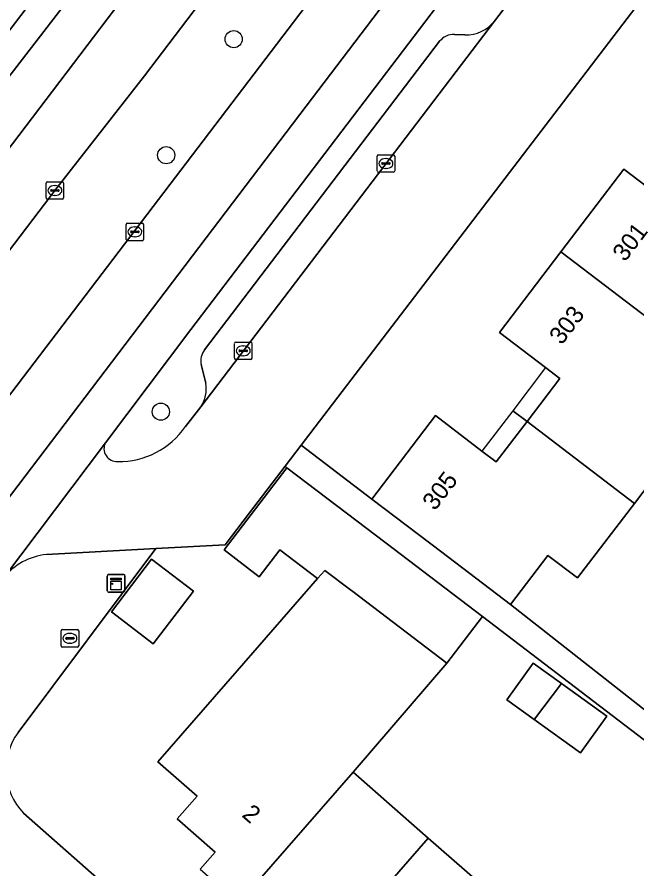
# Model space of a CAD drawing. Extents: x 158472 to 159562, y 388525 to 389606.
# Drawn here: x 158720.72 to 158756.02, y 388898.13 to 388946.65 of the extents above; entities that cross this region are included whole.
import ezdxf

# ---------------------------------------------------------------- set-up
doc = ezdxf.new("R2010")
doc.units = 0
for name, color, linetype in [('IMGEO_Berm_groen', 7, 'Continuous'), ('IMGEO_Boom', 7, 'Continuous'), ('IMGEO_Brandkraan', 7, 'Continuous'), ('IMGEO_Erf', 7, 'Continuous'), ('IMGEO_Kast', 7, 'Continuous'), ('IMGEO_Kolk', 7, 'Continuous'), ('IMGEO_Pand', 7, 'Continuous'), ('IMGEO_Pand_nummerreeks', 7, 'Continuous'), ('IMGEO_Pand_overbouw', 7, 'Continuous'), ('IMGEO_Parkeervlak_open', 7, 'Continuous'), ('IMGEO_Rijbaan_lokaal_gesloten', 7, 'Continuous'), ('IMGEO_Rijbaan_lokaal_open', 7, 'Continuous'), ('IMGEO_Voetpad_open', 7, 'Continuous')]:
    doc.layers.add(name, color=color, linetype=linetype)

msp = doc.modelspace()

# ---------------------------------------------------------------- linework, layer by layer
at = {"layer": 'IMGEO_Berm_groen'}
msp.add_lwpolyline([(158769.87, 388990.274), (158765.967, 388993.384), (158762.193, 388988.396), (158743.945, 388964.31), (158727.97, 388943.305), (158723.001, 388936.936), (158712.518, 388923.153), (158710.767, 388920.221), (158714.484, 388917.523), (158716.222, 388919.791)], close=True, dxfattribs=at)
msp.add_lwpolyline([(158733.937, 388963.699), (158726.44, 388953.972), (158720.077, 388945.608), (158718.838, 388943.917), (158715.346, 388939.387), (158716.584, 388938.409), (158720.2, 388943.157), (158728.254, 388953.652), (158738.401, 388966.931)], dxfattribs=at)
at = {"layer": 'IMGEO_Boom'}
for centre in [(158733.06, 388945.389), (158729.215, 388938.777), (158728.91, 388924.171)]:
    msp.add_circle(centre, 0.489, dxfattribs=at)
at = {"layer": 'IMGEO_Brandkraan'}
for p, q in [((158723.231, 388910.838), (158723.231, 388911.69)), ((158723.306, 388911.764), (158724.158, 388911.764)), ((158723.719, 388911.544), (158723.744, 388911.544)), ((158724.232, 388911.69), (158724.232, 388910.838)), ((158723.49, 388911.258), (158723.49, 388911.27)), ((158723.928, 388911.221), (158723.53, 388911.221)), ((158723.533, 388911.307), (158723.931, 388911.307)), ((158723.742, 388910.984), (158723.717, 388910.984)), ((158723.974, 388911.27), (158723.974, 388911.258)), ((158724.158, 388910.764), (158723.306, 388910.764))]:
    msp.add_line(p, q, dxfattribs=at)
for points in [[(158723.231, 388910.838), (158723.231, 388911.69)], [(158723.306, 388911.764), (158724.158, 388911.764)], [(158724.232, 388911.69), (158724.232, 388910.838)], [(158724.158, 388910.764), (158723.306, 388910.764)]]:
    msp.add_lwpolyline(points, dxfattribs=at)
for centre, radius, start, end in [((158723.308, 388911.688), 0.0765, 91.552, 178.448), ((158723.308, 388911.688), 0.0765, 91.552, 178.448), ((158724.156, 388911.688), 0.0765, 1.552, 88.448), ((158724.156, 388911.688), 0.0765, 1.552, 88.448), ((158723.53, 388911.267), 0.0403, 85.8775, 175.7526), ((158723.527, 388911.257), 0.0366, 178.938, 274.7102), ((158723.931, 388911.264), 0.043, 264.8664, 352.4533), ((158723.935, 388911.269), 0.0386, 1.7309, 96.639), ((158723.308, 388910.84), 0.0765, 181.552, 268.448), ((158723.308, 388910.84), 0.0765, 181.552, 268.448), ((158724.156, 388910.84), 0.0765, 271.552, 358.448), ((158724.156, 388910.84), 0.0765, 271.552, 358.448)]:
    msp.add_arc(centre, radius, start, end, dxfattribs=at)
for centre, major_axis, ratio, start_param, end_param in [((158723.718, 388911.264), (-0.387, 0.002), 0.722429, 4.712389, 7.853982), ((158723.743, 388911.264), (-0.39, 0.002), 0.717154, 1.570796, 4.712389)]:
    msp.add_ellipse(centre, major_axis=major_axis, ratio=ratio, start_param=start_param, end_param=end_param, dxfattribs=at)
at = {"layer": 'IMGEO_Erf'}
for points in [[(158785.644, 388986.089), (158736.904, 388922.269), (158740.932, 388919.193), (158744.55, 388923.947), (158747.197, 388921.932), (158748.012, 388921.312), (158749.76, 388923.608), (158751.633, 388926.068), (158750.819, 388926.688), (158748.193, 388928.688), (158751.679, 388933.268), (158755.266, 388937.979), (158757.887, 388935.984)], [(158759.21, 388923.332), (158755.875, 388918.951), (158752.639, 388914.701), (158750.955, 388915.984), (158748.824, 388913.185), (158757.828, 388906.105)], [(158731.154, 388898.108), (158732.008, 388899.084), (158729.84, 388900.98), (158730.974, 388902.276), (158728.731, 388904.238), (158733.252, 388909.408), (158737.826, 388914.663), (158735.678, 388916.298), (158734.514, 388914.769), (158732.512, 388916.294), (158736.081, 388920.982), (158735.987, 388921.069), (158735.98, 388921.059), (158733.954, 388918.407), (158732.572, 388916.597), (158728.63, 388916.382), (158720.781, 388905.908)], [(158757.101, 388904.979), (158747.221, 388912.501), (158745.2, 388909.846), (158739.857, 388903.632), (158744.141, 388899.885), (158748.424, 388896.139), (158747.577, 388895.165), (158747.754, 388895.01), (158751.883, 388891.399), (158756.172, 388887.648)], [(158721.088, 388901.308), (158758.299, 388868.499)]]:
    msp.add_lwpolyline(points, dxfattribs=at)
for points in [[(158730.769, 388913.953), (158728.48, 388910.958), (158726.096, 388912.78), (158728.385, 388915.775)], [(158751.719, 388908.691), (158754.304, 388906.83), (158752.801, 388904.741), (158750.174, 388906.632), (158748.61, 388907.757), (158750.113, 388909.846)]]:
    msp.add_lwpolyline(points, close=True, dxfattribs=at)
msp.add_arc((158723.678, 388903.791), 3.588, 143.8455, 223.7909, dxfattribs=at)
at = {"layer": 'IMGEO_Kast'}
for p, q in [((158725.934, 388914.897), (158726.775, 388914.897)), ((158726.775, 388914.897), (158725.934, 388914.897)), ((158725.859, 388913.972), (158725.859, 388914.813)), ((158725.859, 388914.813), (158725.859, 388913.972)), ((158726.859, 388914.822), (158726.859, 388913.981)), ((158726.859, 388913.981), (158726.859, 388914.822)), ((158726.784, 388913.897), (158725.943, 388913.897)), ((158725.943, 388913.897), (158726.784, 388913.897))]:
    msp.add_line(p, q, dxfattribs=at)
for points in [[(158726.054, 388914.687), (158726.654, 388914.687), (158726.654, 388914.602), (158726.054, 388914.602), (158726.054, 388914.687)], [(158726.054, 388914.512), (158726.654, 388914.512), (158726.654, 388914.023), (158726.054, 388914.023), (158726.054, 388914.512)]]:
    msp.add_lwpolyline(points, dxfattribs=at)
msp.add_circle((158726.138, 388914.361), 0.0377, dxfattribs=at)
for centre, start, end in [((158725.937, 388914.819), 92.4484, 184.2845), ((158725.937, 388914.819), 92.4484, 184.2845), ((158726.781, 388914.819), 2.4484, 94.2845), ((158726.781, 388914.819), 2.4484, 94.2845), ((158725.937, 388913.975), 182.4484, 274.2845), ((158725.937, 388913.975), 182.4484, 274.2845), ((158726.781, 388913.975), 272.4484, 4.2845), ((158726.781, 388913.975), 272.4484, 4.2845)]:
    msp.add_arc(centre, 0.0779, start, end, dxfattribs=at)
at = {"layer": 'IMGEO_Kolk'}
for p, q in [((158741.225, 388937.879), (158741.225, 388938.731)), ((158741.3, 388938.805), (158742.152, 388938.805)), ((158742.226, 388938.731), (158742.226, 388937.879)), ((158741.484, 388938.299), (158741.484, 388938.311)), ((158741.922, 388938.262), (158741.524, 388938.262)), ((158741.527, 388938.348), (158741.925, 388938.348)), ((158741.713, 388938.585), (158741.738, 388938.585)), ((158741.968, 388938.311), (158741.968, 388938.299)), ((158742.152, 388937.805), (158741.3, 388937.805)), ((158741.736, 388938.025), (158741.711, 388938.025)), ((158722.374, 388936.342), (158722.374, 388937.194)), ((158722.449, 388937.268), (158723.301, 388937.268)), ((158723.375, 388937.194), (158723.375, 388936.342)), ((158722.633, 388936.762), (158722.633, 388936.774)), ((158723.071, 388936.725), (158722.673, 388936.725)), ((158722.676, 388936.811), (158723.074, 388936.811)), ((158722.862, 388937.048), (158722.887, 388937.048)), ((158723.117, 388936.774), (158723.117, 388936.762)), ((158723.301, 388936.268), (158722.449, 388936.268)), ((158722.885, 388936.488), (158722.86, 388936.488)), ((158726.928, 388933.985), (158726.928, 388934.837)), ((158727.003, 388934.911), (158727.855, 388934.911)), ((158727.929, 388934.837), (158727.929, 388933.985)), ((158727.187, 388934.405), (158727.187, 388934.417)), ((158727.625, 388934.368), (158727.227, 388934.368)), ((158727.23, 388934.454), (158727.628, 388934.454)), ((158727.416, 388934.691), (158727.441, 388934.691)), ((158727.671, 388934.417), (158727.671, 388934.405)), ((158727.855, 388933.911), (158727.003, 388933.911)), ((158727.439, 388934.131), (158727.414, 388934.131)), ((158733.099, 388927.212), (158733.099, 388928.064)), ((158733.174, 388928.138), (158734.026, 388928.138)), ((158734.1, 388928.064), (158734.1, 388927.212)), ((158733.358, 388927.632), (158733.358, 388927.644)), ((158733.796, 388927.595), (158733.398, 388927.595)), ((158733.401, 388927.681), (158733.799, 388927.681)), ((158733.587, 388927.918), (158733.612, 388927.918)), ((158733.842, 388927.644), (158733.842, 388927.632)), ((158734.026, 388927.138), (158733.174, 388927.138)), ((158733.61, 388927.358), (158733.585, 388927.358))]:
    msp.add_line(p, q, dxfattribs=at)
for points in [[(158741.225, 388937.879), (158741.225, 388938.731)], [(158741.3, 388938.805), (158742.152, 388938.805)], [(158742.226, 388938.731), (158742.226, 388937.879)], [(158742.152, 388937.805), (158741.3, 388937.805)], [(158722.374, 388936.342), (158722.374, 388937.194)], [(158722.449, 388937.268), (158723.301, 388937.268)], [(158723.375, 388937.194), (158723.375, 388936.342)], [(158723.301, 388936.268), (158722.449, 388936.268)], [(158726.928, 388933.985), (158726.928, 388934.837)], [(158727.003, 388934.911), (158727.855, 388934.911)], [(158727.929, 388934.837), (158727.929, 388933.985)], [(158727.855, 388933.911), (158727.003, 388933.911)], [(158733.099, 388927.212), (158733.099, 388928.064)], [(158733.174, 388928.138), (158734.026, 388928.138)], [(158734.1, 388928.064), (158734.1, 388927.212)], [(158734.026, 388927.138), (158733.174, 388927.138)]]:
    msp.add_lwpolyline(points, dxfattribs=at)
for centre, radius, start, end in [((158741.302, 388938.729), 0.0765, 91.552, 178.448), ((158741.302, 388938.729), 0.0765, 91.552, 178.448), ((158742.15, 388938.729), 0.0765, 1.552, 88.448), ((158742.15, 388938.729), 0.0765, 1.552, 88.448), ((158741.524, 388938.308), 0.0403, 85.8775, 175.7526), ((158741.521, 388938.298), 0.0366, 178.938, 274.7102), ((158741.925, 388938.305), 0.043, 264.8664, 352.4533), ((158741.929, 388938.31), 0.0386, 1.7309, 96.639), ((158741.302, 388937.881), 0.0765, 181.552, 268.448), ((158741.302, 388937.881), 0.0765, 181.552, 268.448), ((158742.15, 388937.881), 0.0765, 271.552, 358.448), ((158742.15, 388937.881), 0.0765, 271.552, 358.448), ((158722.451, 388937.192), 0.0765, 91.552, 178.448), ((158722.451, 388937.192), 0.0765, 91.552, 178.448), ((158723.299, 388937.192), 0.0765, 1.552, 88.448), ((158723.299, 388937.192), 0.0765, 1.552, 88.448), ((158722.673, 388936.771), 0.0403, 85.8775, 175.7526), ((158722.67, 388936.761), 0.0366, 178.938, 274.7102), ((158723.074, 388936.768), 0.043, 264.8664, 352.4533), ((158723.078, 388936.773), 0.0386, 1.7309, 96.639), ((158722.451, 388936.344), 0.0765, 181.552, 268.448), ((158722.451, 388936.344), 0.0765, 181.552, 268.448), ((158723.299, 388936.344), 0.0765, 271.552, 358.448), ((158723.299, 388936.344), 0.0765, 271.552, 358.448), ((158727.005, 388934.835), 0.0765, 91.552, 178.448), ((158727.005, 388934.835), 0.0765, 91.552, 178.448), ((158727.853, 388934.835), 0.0765, 1.552, 88.448), ((158727.853, 388934.835), 0.0765, 1.552, 88.448), ((158727.227, 388934.414), 0.0403, 85.8775, 175.7526), ((158727.224, 388934.404), 0.0366, 178.938, 274.7102), ((158727.628, 388934.411), 0.043, 264.8664, 352.4533), ((158727.632, 388934.416), 0.0386, 1.7309, 96.639), ((158727.005, 388933.987), 0.0765, 181.552, 268.448), ((158727.005, 388933.987), 0.0765, 181.552, 268.448), ((158727.853, 388933.987), 0.0765, 271.552, 358.448), ((158727.853, 388933.987), 0.0765, 271.552, 358.448), ((158733.176, 388928.062), 0.0765, 91.552, 178.448), ((158733.176, 388928.062), 0.0765, 91.552, 178.448), ((158734.024, 388928.062), 0.0765, 1.552, 88.448), ((158734.024, 388928.062), 0.0765, 1.552, 88.448), ((158733.398, 388927.641), 0.0403, 85.8775, 175.7526), ((158733.395, 388927.631), 0.0366, 178.938, 274.7102), ((158733.799, 388927.638), 0.043, 264.8664, 352.4533), ((158733.803, 388927.643), 0.0386, 1.7309, 96.639), ((158733.176, 388927.214), 0.0765, 181.552, 268.448), ((158733.176, 388927.214), 0.0765, 181.552, 268.448), ((158734.024, 388927.214), 0.0765, 271.552, 358.448), ((158734.024, 388927.214), 0.0765, 271.552, 358.448)]:
    msp.add_arc(centre, radius, start, end, dxfattribs=at)
for centre, major_axis, ratio, start_param, end_param in [((158741.712, 388938.305), (-0.387, 0.002), 0.722429, 4.712389, 7.853982), ((158741.737, 388938.305), (-0.39, 0.002), 0.717154, 1.570796, 4.712389), ((158722.861, 388936.768), (-0.387, 0.002), 0.722429, 4.712389, 7.853982), ((158722.886, 388936.768), (-0.39, 0.002), 0.717154, 1.570796, 4.712389), ((158727.415, 388934.411), (-0.387, 0.002), 0.722429, 4.712389, 7.853982), ((158727.44, 388934.411), (-0.39, 0.002), 0.717154, 1.570796, 4.712389), ((158733.586, 388927.638), (-0.387, 0.002), 0.722429, 4.712389, 7.853982), ((158733.611, 388927.638), (-0.39, 0.002), 0.717154, 1.570796, 4.712389)]:
    msp.add_ellipse(centre, major_axis=major_axis, ratio=ratio, start_param=start_param, end_param=end_param, dxfattribs=at)
at = {"layer": 'IMGEO_Pand'}
for points in [[(158766.609, 388933.058), (158760.479, 388937.686), (158758.707, 388935.359), (158757.887, 388935.984), (158755.266, 388937.979), (158751.679, 388933.268), (158759.572, 388927.285), (158759.651, 388927.389), (158761.244, 388926.012), (158763.377, 388928.813)], [(158759.572, 388927.285), (158751.679, 388933.268), (158748.193, 388928.688), (158750.819, 388926.688), (158751.633, 388926.068), (158749.76, 388923.608), (158755.875, 388918.951), (158759.21, 388923.332), (158757.534, 388924.608)], [(158755.875, 388918.951), (158749.76, 388923.608), (158748.012, 388921.312), (158747.197, 388921.932), (158744.55, 388923.947), (158740.932, 388919.193), (158744.91, 388916.164), (158748.824, 388913.185), (158750.955, 388915.984), (158752.639, 388914.701)], [(158736.081, 388920.982), (158732.512, 388916.294), (158734.514, 388914.769), (158735.678, 388916.298), (158737.826, 388914.663), (158738.257, 388915.131), (158739.71, 388914.025), (158739.836, 388913.929), (158745.2, 388909.846), (158747.221, 388912.501), (158741.732, 388916.68)], [(158728.385, 388915.775), (158726.096, 388912.78), (158728.48, 388910.958), (158730.769, 388913.953)], [(158745.2, 388909.846), (158739.836, 388913.929), (158739.71, 388914.025), (158738.257, 388915.131), (158737.826, 388914.663), (158733.252, 388909.408), (158728.731, 388904.238), (158730.974, 388902.276), (158729.84, 388900.98), (158732.008, 388899.084), (158731.154, 388898.108), (158733.357, 388896.182), (158739.857, 388903.632)], [(158751.719, 388908.691), (158750.113, 388909.846), (158748.61, 388907.757), (158750.174, 388906.632), (158750.19, 388906.65)], [(158751.719, 388908.691), (158750.19, 388906.65), (158750.174, 388906.632), (158752.801, 388904.741), (158754.304, 388906.83)], [(158739.857, 388903.632), (158733.357, 388896.182), (158735.631, 388894.193), (158736.468, 388895.151), (158738.477, 388893.394), (158744.141, 388899.885)], [(158747.577, 388895.165), (158748.424, 388896.139), (158744.141, 388899.885), (158738.477, 388893.394), (158740.537, 388891.592), (158739.75, 388890.692), (158741.989, 388888.735)]]:
    msp.add_lwpolyline(points, close=True, dxfattribs=at)
at = {"layer": 'IMGEO_Pand_overbouw'}
for points in [[(158748.946, 388924.228), (158749.76, 388923.608), (158751.633, 388926.068), (158750.819, 388926.688)], [(158749.76, 388923.608), (158748.946, 388924.228), (158747.197, 388921.932), (158748.012, 388921.312)]]:
    msp.add_lwpolyline(points, close=True, dxfattribs=at)
at = {"layer": 'IMGEO_Parkeervlak_open'}
for points in [[(158713.026, 388936.298), (158715.346, 388939.387), (158718.838, 388943.917), (158720.077, 388945.608), (158726.44, 388953.972), (158733.937, 388963.699)], [(158731.179, 388924.457), (158747.906, 388946.414)], [(158746.228, 388945.631), (158745.622, 388945.658)], [(158744.782, 388945.265), (158731.392, 388927.688)], [(158731.214, 388926.853), (158731.464, 388925.793)]]:
    msp.add_lwpolyline(points, dxfattribs=at)
for centre, radius, start, end in [((158746.281, 388947.706), 2.076, 268.5304, 321.4996), ((158745.581, 388944.652), 1.006, 87.6388, 142.5069), ((158732.194, 388927.08), 1.006, 142.8678, 193.0646), ((158729.792, 388925.451), 1.706, 324.3585, 11.5574)]:
    msp.add_arc(centre, radius, start, end, dxfattribs=at)
at = {"layer": 'IMGEO_Rijbaan_lokaal_gesloten'}
for points in [[(158816.807, 389052.991), (158817.551, 389053.252), (158816.351, 389056.585), (158812.361, 389054.997), (158810.132, 389053.866), (158806.876, 389051.639), (158804.716, 389049.617), (158803.379, 389048.28), (158800.43, 389044.703), (158777.642, 389014.753), (158751.605, 388980.623), (158732.013, 388954.68), (158705.771, 388920.107), (158682.617, 388890.402), (158665.532, 388870.907), (158651.596, 388856.454)], [(158651.596, 388856.454), (158665.532, 388870.907), (158682.617, 388890.402), (158705.771, 388920.107), (158732.013, 388954.68), (158751.605, 388980.623), (158777.642, 389014.753), (158800.43, 389044.703), (158803.379, 389048.28), (158804.716, 389049.617), (158806.876, 389051.639), (158810.132, 389053.866)], [(158642.3, 388830.16), (158642.462, 388830.323), (158644.297, 388828.539), (158644.976, 388829.209), (158654.546, 388838.744), (158652.694, 388840.633), (158668.364, 388856.424), (158683.318, 388872.712), (158697.002, 388889.186), (158717.328, 388915.448), (158737.178, 388941.567), (158754.114, 388963.852), (158766.121, 388979.65), (158778.301, 388995.677), (158798.192, 389021.851), (158809.433, 389036.528), (158811.777, 389039.288), (158814.069, 389041.449), (158818.297, 389044.22), (158821.97, 389045.718), (158820.551, 389048.928)], [(158799.913, 389047.805), (158797.711, 389045.137), (158797.223, 389044.494), (158777.555, 389018.578), (158772.391, 389011.519), (158763.495, 389000), (158762.337, 388998.502), (158761.607, 388997.545), (158758.952, 388994.065), (158748.035, 388979.689), (158747.062, 388978.408), (158745.469, 388976.31), (158741.547, 388971.105), (158740.215, 388969.338), (158738.401, 388966.931), (158728.254, 388953.652), (158720.2, 388943.157), (158716.584, 388938.409), (158713.751, 388934.684), (158703.716, 388921.486), (158702.237, 388919.541)], [(158822.868, 389043.49), (158821.97, 389045.718), (158818.297, 389044.22), (158814.069, 389041.449), (158811.777, 389039.288), (158809.433, 389036.528), (158798.192, 389021.851), (158778.301, 388995.677), (158766.121, 388979.65), (158754.114, 388963.852), (158737.178, 388941.567), (158717.328, 388915.448), (158697.002, 388889.186), (158683.318, 388872.712), (158668.364, 388856.424), (158652.694, 388840.633), (158654.546, 388838.744), (158654.775, 388838.972), (158671.833, 388856.333), (158672.448, 388857.038), (158674.867, 388859.654), (158677.905, 388862.94)], [(158692.274, 388896.423), (158712.518, 388923.153), (158723.001, 388936.936), (158727.97, 388943.305), (158743.945, 388964.31), (158762.193, 388988.396), (158765.967, 388993.384), (158767.064, 388994.831), (158770.947, 389000), (158775.635, 389006.026), (158786.522, 389020.308), (158804.6, 389044.103)], [(158807.288, 389039.286), (158803.759, 389034.662), (158795.403, 389023.714), (158779.752, 389003.234), (158771.022, 388991.766), (158769.87, 388990.274), (158716.222, 388919.791), (158714.484, 388917.523), (158712.638, 388915.121), (158709.718, 388911.287), (158700.675, 388899.419)], [(158697.058, 388885.041), (158701.938, 388891.173), (158703.321, 388892.993), (158703.594, 388893.363), (158714.902, 388908.014), (158715.242, 388908.465), (158719.808, 388914.514), (158719.947, 388914.699), (158725.749, 388922.405), (158730.616, 388928.858), (158776.401, 388989.012), (158782.009, 388996.219), (158782.277, 388996.564), (158784.893, 389000), (158798.249, 389017.546), (158798.278, 389017.578), (158798.301, 389017.615), (158811.144, 389034.474), (158811.572, 389035.037)]]:
    msp.add_lwpolyline(points, dxfattribs=at)
at = {"layer": 'IMGEO_Rijbaan_lokaal_open'}
for points in [[(158722.397, 388916.043), (158728.63, 388916.382), (158732.572, 388916.597), (158733.954, 388918.407), (158735.98, 388921.059), (158735.987, 388921.069), (158736.904, 388922.269), (158785.644, 388986.089)], [(158776.899, 388984.473), (158772.125, 388978.207), (158749.582, 388948.613), (158747.906, 388946.414), (158731.179, 388924.457), (158730.314, 388923.321)], [(158725.749, 388922.405), (158719.947, 388914.699)]]:
    msp.add_lwpolyline(points, dxfattribs=at)
for centre, radius, start, end in [((149457.273, 396017.299), 11648.266, 322.3566392, 322.8040999), ((158726.524, 388925.938), 4.605, 269.0867, 325.3764), ((158726.412, 388922.073), 0.741, 153.4306, 273.007), ((158722.8, 388912.403), 3.662, 96.3195, 141.1763)]:
    msp.add_arc(centre, radius, start, end, dxfattribs=at)
at = {"layer": 'IMGEO_Voetpad_open'}
for points in [[(158776.401, 388989.012), (158730.616, 388928.858), (158725.749, 388922.405)], [(158747.906, 388946.414), (158749.582, 388948.613)], [(158745.622, 388945.658), (158746.228, 388945.631)], [(158731.392, 388927.688), (158744.782, 388945.265)], [(158731.464, 388925.793), (158731.214, 388926.853)], [(158730.314, 388923.321), (158731.179, 388924.457)], [(158720.781, 388905.908), (158728.63, 388916.382), (158722.397, 388916.043)], [(158758.299, 388868.499), (158721.088, 388901.308)]]:
    msp.add_lwpolyline(points, dxfattribs=at)
msp.add_lwpolyline([(158764.522, 388912.676), (158770.311, 388918.809), (158776.108, 388925.599), (158775.159, 388926.41), (158768.586, 388918.48), (158764.239, 388913.913), (158757.828, 388906.105), (158748.824, 388913.185), (158744.91, 388916.164), (158740.932, 388919.193), (158736.904, 388922.269), (158735.987, 388921.069), (158736.081, 388920.982), (158741.732, 388916.68), (158747.221, 388912.501), (158757.101, 388904.979), (158758.815, 388903.218), (158760.689, 388901.293), (158762.609, 388899.321), (158763.163, 388898.752), (158766.367, 388895.914), (158767.225, 388896.883), (158758.448, 388905.394)], close=True, dxfattribs=at)
for centre, radius, start, end in [((149457.273, 396017.299), 11648.266, 322.3566392, 322.8040999), ((158746.281, 388947.706), 2.076, 268.5304, 321.4996), ((158745.581, 388944.652), 1.006, 87.6388, 142.5069), ((158732.194, 388927.08), 1.006, 142.8678, 193.0646), ((158729.792, 388925.451), 1.706, 324.3585, 11.5574), ((158726.524, 388925.938), 4.605, 269.0867, 325.3764), ((158726.412, 388922.073), 0.741, 153.4306, 273.007), ((158722.8, 388912.403), 3.662, 96.3195, 141.1763), ((158723.678, 388903.791), 3.588, 143.8455, 223.7909)]:
    msp.add_arc(centre, radius, start, end, dxfattribs=at)

# ---------------------------------------------------------------- texts
at = {"layer": 'IMGEO_Pand_nummerreeks'}
for s, rotation, p in [('301', 52.7178, (158755.341, 388932.663)), ('303', 52.7178, (158751.737, 388927.927)), ('305', 52.7293, (158744.517, 388918.487)), ('2', 318.8273, (158733.475, 388901.148))]:
    msp.add_text(s, height=1, rotation=rotation, dxfattribs=at).set_placement(p)

doc.saveas('drawing.dxf')
